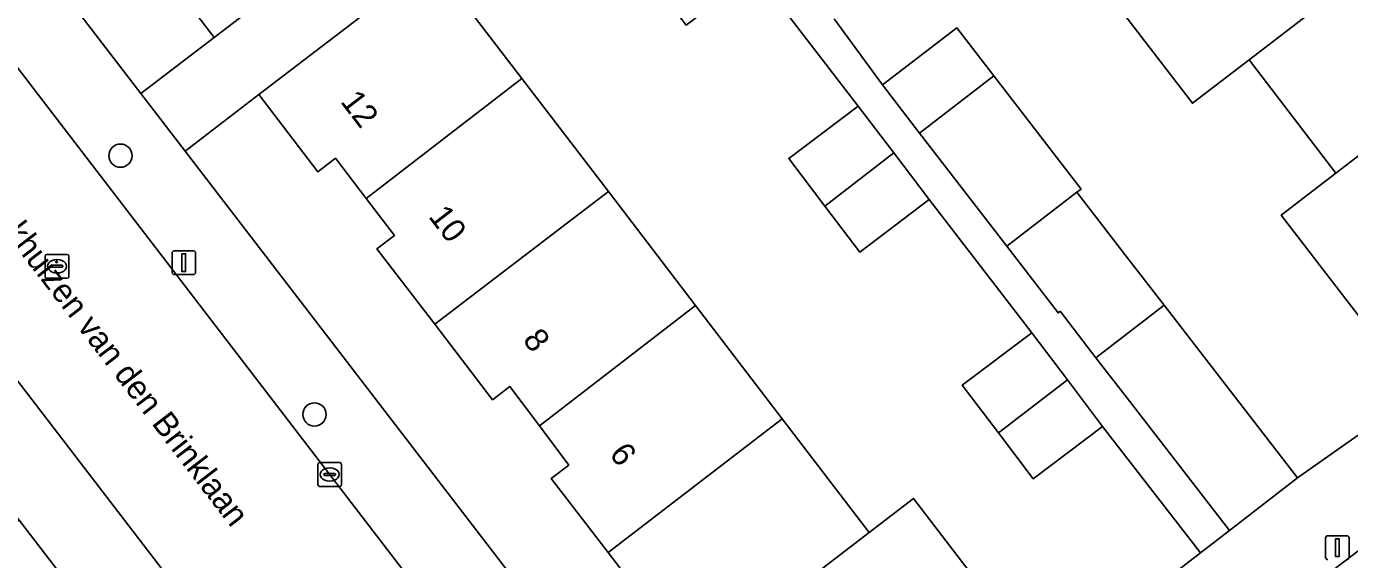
# Model space of a CAD drawing. Extents: x 159352 to 160617, y 385888 to 387323.
# Drawn here: x 159929.7 to 159985.4, y 386912.4 to 386934.9 of the extents above; entities that cross this region are included whole.
import ezdxf

# ---------------------------------------------------------------- set-up
doc = ezdxf.new("R2010")
doc.units = 0
for name, color, linetype in [('IMGEO_Boom', 7, 'Continuous'), ('IMGEO_Erf', 7, 'Continuous'), ('IMGEO_Kolk', 7, 'Continuous'), ('IMGEO_Lichtmast', 7, 'Continuous'), ('IMGEO_Muur', 7, 'Continuous'), ('IMGEO_Openbare_ruimte_label', 7, 'Continuous'), ('IMGEO_Pand', 7, 'Continuous'), ('IMGEO_Pand_nummerreeks', 7, 'Continuous'), ('IMGEO_Rijbaan_lokaal_gesloten', 7, 'Continuous'), ('IMGEO_Rijbaan_lokaal_open', 7, 'Continuous'), ('IMGEO_Rioolput', 7, 'Continuous'), ('IMGEO_Voetpad_open', 7, 'Continuous')]:
    doc.layers.add(name, color=color, linetype=linetype)

msp = doc.modelspace()

# ---------------------------------------------------------------- linework, layer by layer
at = {"layer": 'IMGEO_Boom'}
for centre in [(159933.676, 386929.412), (159941.834, 386918.523)]:
    msp.add_circle(centre, 0.489, dxfattribs=at)
at = {"layer": 'IMGEO_Erf'}
for points in [[(159890.245, 386989.707), (159934.54, 386932.023), (159937.622, 386934.39), (159935.101, 386937.679), (159935.818, 386938.229), (159934.638, 386939.768), (159933.335, 386941.468), (159932.61, 386940.913), (159930.258, 386943.982), (159927.786, 386947.207), (159928.492, 386947.748), (159927.308, 386949.293), (159926.052, 386950.932), (159925.313, 386950.366), (159922.907, 386953.505), (159920.494, 386956.654)], [(159960.379, 386937.12), (159957.464, 386934.911), (159955.998, 386936.846), (159954.48, 386938.848), (159957.001, 386940.758), (159954.815, 386943.643), (159946.802, 386937.573), (159950.559, 386932.659), (159954.195, 386927.902), (159957.862, 386923.105), (159961.504, 386918.341), (159965.158, 386913.561), (159967.026, 386914.989), (159970.412, 386910.56)], [(159963.13, 386900.36), (159979.092, 386912.701), (159974.978, 386918.022), (159972.063, 386915.813), (159970.597, 386917.747), (159969.079, 386919.75), (159971.995, 386921.959), (159967.682, 386927.566), (159964.767, 386925.357), (159963.299, 386927.294), (159961.783, 386929.294), (159964.699, 386931.503), (159960.379, 386937.12)], [(159986.011, 386922.332), (159982.49, 386926.904), (159984.789, 386928.674), (159981.136, 386933.445), (159978.758, 386931.616), (159975.105, 386936.388)], [(159963.688, 386935.165), (159965.727, 386932.387), (159968.852, 386934.791), (159970.408, 386932.769), (159974.07, 386928.009), (159973.893, 386927.873), (159976.054, 386925.077), (159977.569, 386923.117), (159979.082, 386921.159), (159983.178, 386915.859), (159988.237, 386919.425)], [(159956.621, 386909.526), (159954.18, 386912.707), (159951.788, 386915.823), (159952.529, 386916.391), (159951.292, 386918.043), (159950.054, 386919.697), (159949.324, 386919.139), (159946.893, 386922.317), (159944.463, 386925.494), (159945.197, 386926.056), (159944.005, 386927.614), (159942.714, 386929.302), (159941.976, 386928.738), (159939.494, 386931.983), (159936.397, 386929.605), (159958.38, 386900.976)], [(159940.937, 386893.732), (159939.494, 386895.614), (159941.782, 386897.369), (159943.212, 386895.476), (159943.507, 386895.697), (159929.411, 386914.079), (159894.951, 386887.65)]]:
    msp.add_lwpolyline(points, dxfattribs=at)
at = {"layer": 'IMGEO_Kolk'}
for p, q in [((159941.975, 386915.57), (159941.975, 386916.422)), ((159942.05, 386916.496), (159942.902, 386916.496)), ((159942.976, 386916.422), (159942.976, 386915.57)), ((159942.234, 386915.99), (159942.234, 386916.002)), ((159942.672, 386915.953), (159942.274, 386915.953)), ((159942.277, 386916.039), (159942.675, 386916.039)), ((159942.463, 386916.276), (159942.488, 386916.276)), ((159942.718, 386916.002), (159942.718, 386915.99)), ((159942.902, 386915.496), (159942.05, 386915.496)), ((159942.486, 386915.716), (159942.461, 386915.716))]:
    msp.add_line(p, q, dxfattribs=at)
for points in [[(159941.975, 386915.57), (159941.975, 386916.422)], [(159942.05, 386916.496), (159942.902, 386916.496)], [(159942.976, 386916.422), (159942.976, 386915.57)], [(159942.902, 386915.496), (159942.05, 386915.496)]]:
    msp.add_lwpolyline(points, dxfattribs=at)
for centre, radius, start, end in [((159942.052, 386916.42), 0.0765, 91.552, 178.448), ((159942.052, 386916.42), 0.0765, 91.552, 178.448), ((159942.9, 386916.42), 0.0765, 1.552, 88.448), ((159942.9, 386916.42), 0.0765, 1.552, 88.448), ((159942.274, 386915.999), 0.0403, 85.8775, 175.7526), ((159942.271, 386915.989), 0.0366, 178.938, 274.7102), ((159942.675, 386915.996), 0.043, 264.8664, 352.4533), ((159942.679, 386916.001), 0.0386, 1.7309, 96.639), ((159942.052, 386915.572), 0.0765, 181.552, 268.448), ((159942.052, 386915.572), 0.0765, 181.552, 268.448), ((159942.9, 386915.572), 0.0765, 271.552, 358.448), ((159942.9, 386915.572), 0.0765, 271.552, 358.448)]:
    msp.add_arc(centre, radius, start, end, dxfattribs=at)
for centre, major_axis, ratio, start_param, end_param in [((159942.462, 386915.996), (-0.387, 0.002), 0.722429, 4.712389, 7.853982), ((159942.487, 386915.996), (-0.39, 0.002), 0.717154, 1.570796, 4.712389)]:
    msp.add_ellipse(centre, major_axis=major_axis, ratio=ratio, start_param=start_param, end_param=end_param, dxfattribs=at)
at = {"layer": 'IMGEO_Lichtmast'}
for p, q in [((159935.844, 386924.51), (159935.844, 386925.31)), ((159935.844, 386925.31), (159935.844, 386924.51)), ((159935.944, 386925.41), (159936.734, 386925.41)), ((159936.734, 386925.41), (159935.944, 386925.41)), ((159936.834, 386925.31), (159936.834, 386924.51)), ((159936.834, 386924.51), (159936.834, 386925.31)), ((159936.734, 386924.41), (159935.944, 386924.41)), ((159935.944, 386924.41), (159936.734, 386924.41)), ((159984.355, 386912.516), (159984.355, 386913.316)), ((159984.355, 386913.316), (159984.355, 386912.516)), ((159984.455, 386913.416), (159985.245, 386913.416)), ((159985.245, 386913.416), (159984.455, 386913.416)), ((159985.345, 386913.316), (159985.345, 386912.516)), ((159985.345, 386912.516), (159985.345, 386913.316))]:
    msp.add_line(p, q, dxfattribs=at)
for points in [[(159936.264, 386925.285), (159936.414, 386925.285), (159936.414, 386924.535), (159936.264, 386924.535), (159936.264, 386925.285)], [(159984.775, 386913.291), (159984.925, 386913.291), (159984.925, 386912.541), (159984.775, 386912.541), (159984.775, 386913.291)]]:
    msp.add_lwpolyline(points, dxfattribs=at)
for centre, start, end in [((159935.944, 386925.31), 90, 180), ((159935.944, 386925.31), 90, 180), ((159936.734, 386925.31), 0, 90), ((159936.734, 386925.31), 360, 90), ((159935.944, 386924.51), 180, 270), ((159935.944, 386924.51), 180, 270), ((159936.734, 386924.51), 270, 0), ((159936.734, 386924.51), 270, 0), ((159984.455, 386913.316), 90, 180), ((159984.455, 386913.316), 90, 180), ((159985.245, 386913.316), 0, 90), ((159985.245, 386913.316), 360, 90), ((159984.455, 386912.516), 180, 270), ((159984.455, 386912.516), 180, 270), ((159985.245, 386912.516), 270, 0), ((159985.245, 386912.516), 270, 0)]:
    msp.add_arc(centre, 0.1, start, end, dxfattribs=at)
at = {"layer": 'IMGEO_Muur'}
msp.add_lwpolyline([(159988.237, 386919.425), (159983.178, 386915.859)], dxfattribs=at)
at = {"layer": 'IMGEO_Pand'}
for points in [[(159934.638, 386939.768), (159935.818, 386938.229), (159935.101, 386937.679), (159937.622, 386934.39), (159941.59, 386937.433), (159944.584, 386939.728), (159940.899, 386944.589)], [(159988.309, 386938.963), (159985.93, 386942.07), (159985.273, 386941.567), (159983.995, 386943.236), (159977.482, 386938.219), (159975.105, 386936.388), (159978.758, 386931.616), (159981.136, 386933.445)], [(159981.136, 386933.445), (159984.789, 386928.674), (159991.333, 386933.711), (159990.152, 386935.254), (159990.78, 386935.735), (159988.309, 386938.963)], [(159950.559, 386932.659), (159946.802, 386937.573), (159943.466, 386935.021), (159939.494, 386931.983), (159941.976, 386928.738), (159942.714, 386929.302), (159944.005, 386927.614)], [(159970.408, 386932.769), (159968.852, 386934.791), (159965.727, 386932.387), (159967.284, 386930.363)], [(159992.322, 386926.607), (159992.862, 386927.02), (159993.19, 386926.592), (159994.897, 386927.899), (159994.569, 386928.327), (159995.168, 386928.786), (159995.728, 386929.215), (159995.571, 386929.42), (159993.204, 386932.511), (159992.604, 386932.052), (159991.333, 386933.711), (159984.789, 386928.674), (159982.49, 386926.904), (159986.011, 386922.332), (159988.237, 386919.425), (159994.279, 386924.051)], [(159944.005, 386927.614), (159945.197, 386926.056), (159944.463, 386925.494), (159946.893, 386922.317), (159954.195, 386927.902), (159950.559, 386932.659)], [(159970.408, 386932.769), (159967.284, 386930.363), (159970.945, 386925.605), (159973.893, 386927.873), (159974.07, 386928.009)], [(159964.699, 386931.503), (159961.783, 386929.294), (159963.299, 386927.294), (159966.197, 386929.527)], [(159964.767, 386925.357), (159967.682, 386927.566), (159966.197, 386929.527), (159963.299, 386927.294)], [(159957.862, 386923.105), (159954.195, 386927.902), (159946.893, 386922.317), (159949.324, 386919.139), (159950.054, 386919.697), (159951.292, 386918.043)], [(159977.569, 386923.117), (159976.054, 386925.077), (159973.893, 386927.873), (159970.945, 386925.605), (159973.105, 386922.798), (159973.189, 386922.863), (159974.7, 386920.908)], [(159961.504, 386918.341), (159957.862, 386923.105), (159951.292, 386918.043), (159952.529, 386916.391), (159951.788, 386915.823), (159954.18, 386912.707)], [(159980.313, 386913.645), (159983.178, 386915.859), (159979.082, 386921.159), (159977.569, 386923.117), (159974.7, 386920.908), (159976.217, 386918.945)], [(159973.496, 386919.979), (159971.995, 386921.959), (159969.079, 386919.75), (159970.597, 386917.747)], [(159970.597, 386917.747), (159972.063, 386915.813), (159974.978, 386918.022), (159973.496, 386919.979)], [(159965.158, 386913.561), (159961.504, 386918.341), (159954.18, 386912.707), (159956.621, 386909.526), (159957.365, 386910.097), (159958.588, 386908.504)], [(159968.921, 386908.639), (159968.545, 386909.131), (159970.412, 386910.56), (159967.026, 386914.989), (159965.158, 386913.561), (159958.588, 386908.504), (159959.822, 386906.896), (159959.084, 386906.329), (159961.427, 386903.277), (159962.132, 386903.818), (159962.321, 386903.572)]]:
    msp.add_lwpolyline(points, close=True, dxfattribs=at)
at = {"layer": 'IMGEO_Rijbaan_lokaal_gesloten'}
for points in [[(160058.691, 386754.371), (160059.293, 386753.58), (160064.205, 386757.398), (160049.535, 386776.312), (160049.169, 386776.794), (160038.663, 386790.456), (160019.077, 386816.325), (160017.41, 386818.482), (160015.069, 386821.511), (160000.514, 386840.344), (160000, 386841.016), (159986.405, 386858.797), (159986.083, 386859.215), (159985.054, 386860.551), (159975.768, 386872.603), (159974.777, 386873.889), (159967.285, 386883.608), (159966.216, 386885.004), (159956.539, 386897.639), (159947.999, 386908.79), (159930.531, 386931.578), (159908.651, 386960.148), (159887.083, 386988.239)], [(159880.624, 386983.44), (159899.099, 386959.333), (159899.5, 386958.811), (159910.599, 386944.366), (159929.962, 386919.135), (159951.175, 386891.481), (159968.772, 386868.558), (159978.819, 386855.513), (159981.291, 386852.306), (159984.168, 386848.539), (159988.118, 386843.248), (159998.129, 386830.471), (159998.435, 386830.074), (159998.609, 386829.848), (160000, 386828.041), (160015.273, 386808.202), (160044.075, 386770.608), (160054.731, 386756.52), (160055.266, 386755.917)]]:
    msp.add_lwpolyline(points, dxfattribs=at)
at = {"layer": 'IMGEO_Rijbaan_lokaal_open'}
msp.add_lwpolyline([(159990.559, 386909.616), (159987.253, 386913.942), (159982.095, 386910.003), (159964.922, 386896.842)], dxfattribs=at)
at = {"layer": 'IMGEO_Rioolput'}
for p, q in [((159930.508, 386924.331), (159930.508, 386925.183)), ((159930.583, 386925.257), (159931.435, 386925.257)), ((159930.767, 386924.751), (159930.767, 386924.763)), ((159930.81, 386924.8), (159931.208, 386924.8)), ((159930.996, 386925.037), (159931.021, 386925.037)), ((159931.251, 386924.763), (159931.251, 386924.751)), ((159931.509, 386925.183), (159931.509, 386924.331)), ((159931.435, 386924.257), (159930.583, 386924.257)), ((159931.205, 386924.714), (159930.807, 386924.714)), ((159931.019, 386924.477), (159930.994, 386924.477))]:
    msp.add_line(p, q, dxfattribs=at)
for points in [[(159930.508, 386924.331), (159930.508, 386925.183)], [(159930.583, 386925.257), (159931.435, 386925.257)], [(159931.509, 386925.183), (159931.509, 386924.331)], [(159931.435, 386924.257), (159930.583, 386924.257)]]:
    msp.add_lwpolyline(points, dxfattribs=at)
for centre, radius, start, end in [((159930.585, 386925.181), 0.0765, 91.552, 178.448), ((159930.585, 386925.181), 0.0765, 91.552, 178.448), ((159930.807, 386924.76), 0.0403, 85.8775, 175.7526), ((159930.804, 386924.75), 0.0366, 178.938, 274.7102), ((159931.208, 386924.757), 0.043, 264.8664, 352.4533), ((159931.212, 386924.762), 0.0386, 1.7309, 96.639), ((159931.433, 386925.181), 0.0765, 1.552, 88.448), ((159931.433, 386925.181), 0.0765, 1.552, 88.448), ((159930.585, 386924.333), 0.0765, 181.552, 268.448), ((159930.585, 386924.333), 0.0765, 181.552, 268.448), ((159931.433, 386924.333), 0.0765, 271.552, 358.448), ((159931.433, 386924.333), 0.0765, 271.552, 358.448)]:
    msp.add_arc(centre, radius, start, end, dxfattribs=at)
for centre, major_axis, ratio, start_param, end_param in [((159930.995, 386924.757), (-0.387, 0.002), 0.722429, 4.712389, 7.853982), ((159931.02, 386924.757), (-0.39, 0.002), 0.717154, 1.570796, 4.712389)]:
    msp.add_ellipse(centre, major_axis=major_axis, ratio=ratio, start_param=start_param, end_param=end_param, dxfattribs=at)
at = {"layer": 'IMGEO_Voetpad_open'}
for points in [[(159962.165, 386895.649), (159958.38, 386900.976), (159936.397, 386929.605), (159934.54, 386932.023), (159890.245, 386989.707)], [(159887.083, 386988.239), (159908.651, 386960.148), (159930.531, 386931.578), (159947.999, 386908.79), (159956.539, 386897.639)], [(159904.511, 386946.68), (159907.437, 386942.869), (159907.427, 386942.853), (159923.216, 386922.15), (159925.791, 386918.773), (159929.411, 386914.079), (159943.507, 386895.697), (159946.022, 386892.417), (159949.586, 386887.94), (159952.972, 386883.501), (159956.232, 386879.228), (159965.48, 386866.79), (159968.772, 386868.558), (159951.175, 386891.481), (159929.962, 386919.135), (159910.599, 386944.366)], [(159941.59, 386937.433), (159937.622, 386934.39), (159934.54, 386932.023), (159936.397, 386929.605), (159939.494, 386931.983), (159943.466, 386935.021)], [(159960.379, 386937.12), (159964.699, 386931.503), (159966.197, 386929.527), (159967.682, 386927.566), (159971.995, 386921.959), (159973.496, 386919.979), (159974.978, 386918.022), (159979.092, 386912.701), (159980.313, 386913.645), (159976.217, 386918.945), (159974.7, 386920.908), (159973.189, 386922.863), (159973.105, 386922.798), (159970.945, 386925.605), (159967.284, 386930.363), (159965.727, 386932.387), (159963.688, 386935.165)], [(160000.337, 386928.799), (159996.225, 386925.694), (159996.218, 386925.694), (159994.279, 386924.051), (159988.237, 386919.425), (159983.178, 386915.859), (159980.313, 386913.645), (159979.092, 386912.701), (159963.13, 386900.36)], [(159964.922, 386896.842), (159982.095, 386910.003), (159987.253, 386913.942), (159989.422, 386915.6), (159998.119, 386922.242)]]:
    msp.add_lwpolyline(points, dxfattribs=at)

# ---------------------------------------------------------------- texts
at = {"layer": 'IMGEO_Openbare_ruimte_label'}
msp.add_text('Bakhuizen van den Brinklaan', height=1, rotation=307.5232, dxfattribs=at).set_placement((159927.803, 386927.462))
at = {"layer": 'IMGEO_Pand_nummerreeks'}
for s, rotation, p in [('12', 307.4328, (159942.896, 386931.684)), ('10', 307.4328, (159946.599, 386926.847)), ('8', 307.172, (159950.56, 386921.654)), ('6', 307.172, (159954.2, 386916.852))]:
    msp.add_text(s, height=1, rotation=rotation, dxfattribs=at).set_placement(p)

doc.saveas('drawing.dxf')
